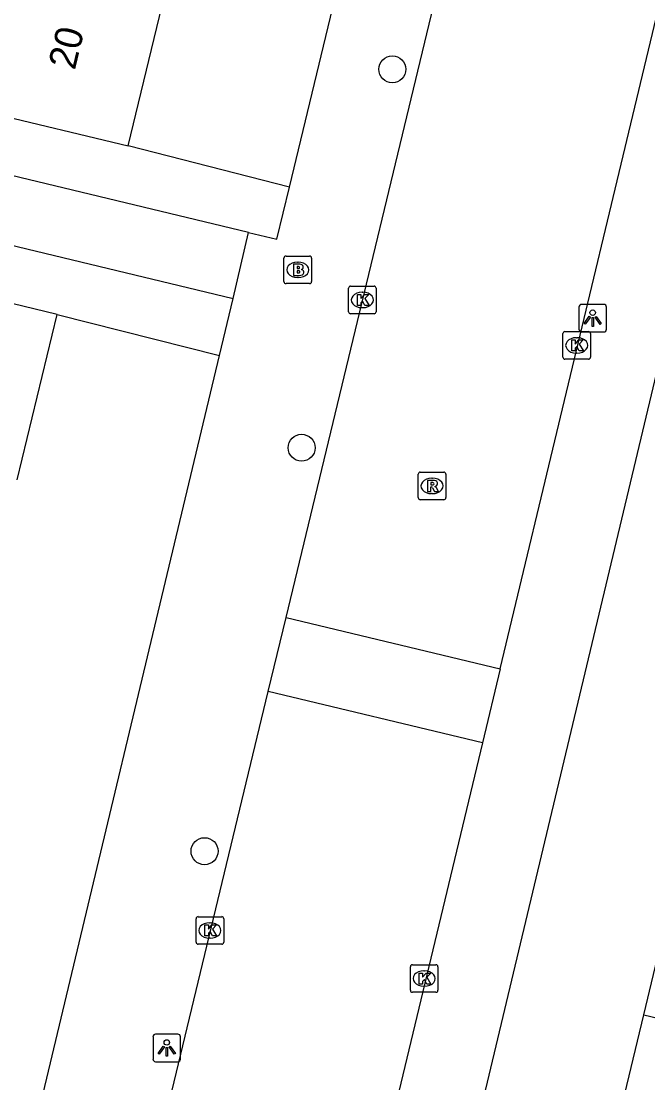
# Model space of a CAD drawing. Extents: x 162812 to 163818, y 381639 to 382470.
# Drawn here: x 163181.02 to 163203.73, y 382204.88 to 382243.37 of the extents above; entities that cross this region are included whole.
import ezdxf

# ---------------------------------------------------------------- set-up
doc = ezdxf.new("R2010")
doc.units = 0
for name, color, linetype in [('IMGEO_Boom', 7, 'Continuous'), ('IMGEO_Brandkraan', 7, 'Continuous'), ('IMGEO_Groenvoorziening', 7, 'Continuous'), ('IMGEO_Kolk', 7, 'Continuous'), ('IMGEO_Lichtpunt', 7, 'Continuous'), ('IMGEO_Pand', 7, 'Continuous'), ('IMGEO_Pand_nummerreeks', 7, 'Continuous'), ('IMGEO_Rijbaan_lokaal_open', 7, 'Continuous'), ('IMGEO_Rioolput', 7, 'Continuous'), ('IMGEO_Voetpad_open', 7, 'Continuous')]:
    doc.layers.add(name, color=color, linetype=linetype)

msp = doc.modelspace()

# ---------------------------------------------------------------- linework, layer by layer
at = {"layer": 'IMGEO_Boom'}
for centre in [(163194.472, 382241.631), (163191.182, 382227.904), (163187.664, 382213.274)]:
    msp.add_circle(centre, 0.489, dxfattribs=at)
at = {"layer": 'IMGEO_Brandkraan'}
for p, q in [((163190.544, 382233.931), (163190.544, 382234.783)), ((163190.619, 382234.857), (163191.471, 382234.857)), ((163191.545, 382234.783), (163191.545, 382233.931)), ((163191.032, 382234.637), (163191.057, 382234.637)), ((163191.055, 382234.077), (163191.03, 382234.077)), ((163191.471, 382233.857), (163190.619, 382233.857))]:
    msp.add_line(p, q, dxfattribs=at)
for points in [[(163190.544, 382233.931), (163190.544, 382234.783)], [(163190.619, 382234.857), (163191.471, 382234.857)], [(163191.545, 382234.783), (163191.545, 382233.931)], [(163190.892, 382234.557), (163190.892, 382234.157), (163191.105, 382234.157)], [(163191.123, 382234.557), (163190.892, 382234.557)], [(163191.071, 382234.476), (163191.017, 382234.476), (163191.017, 382234.4)], [(163191.017, 382234.4), (163191.07, 382234.4)], [(163191.079, 382234.324), (163191.017, 382234.324), (163191.017, 382234.243)], [(163191.017, 382234.243), (163191.079, 382234.243)], [(163191.471, 382233.857), (163190.619, 382233.857)]]:
    msp.add_lwpolyline(points, dxfattribs=at)
for centre, radius, start, end in [((163190.621, 382234.781), 0.0765, 91.552, 178.448), ((163190.621, 382234.781), 0.0765, 91.552, 178.448), ((163191.469, 382234.781), 0.0765, 1.552, 88.448), ((163191.469, 382234.781), 0.0765, 1.552, 88.448), ((163191.072, 382234.438), 0.0379, 267.8285, 90.9355), ((163191.127, 382234.412), 0.145, 59.4692, 91.5367), ((163191.152, 382234.459), 0.0922, 285.5137, 58.1501), ((163191.157, 382234.267), 0.105, 301.3115, 78.989), ((163191.08, 382234.283), 0.0404, 269.8759, 90.5077), ((163191.111, 382234.408), 0.251, 268.6676, 293.5347), ((163190.621, 382233.933), 0.0765, 181.552, 268.448), ((163190.621, 382233.933), 0.0765, 181.552, 268.448), ((163191.469, 382233.933), 0.0765, 271.552, 358.448), ((163191.469, 382233.933), 0.0765, 271.552, 358.448)]:
    msp.add_arc(centre, radius, start, end, dxfattribs=at)
for centre, major_axis, ratio, start_param, end_param in [((163191.031, 382234.357), (-0.387, 0.002), 0.722429, 4.712389, 7.853982), ((163191.056, 382234.357), (-0.39, 0.002), 0.717154, 1.570796, 4.712389)]:
    msp.add_ellipse(centre, major_axis=major_axis, ratio=ratio, start_param=start_param, end_param=end_param, dxfattribs=at)
at = {"layer": 'IMGEO_Groenvoorziening'}
for points in [[(163190.746, 382237.354), (163184.898, 382238.854)], [(163182.321, 382232.741), (163188.207, 382231.249)]]:
    msp.add_lwpolyline(points, dxfattribs=at)
at = {"layer": 'IMGEO_Kolk'}
for p, q in [((163192.885, 382232.839), (163192.885, 382233.691)), ((163192.96, 382233.765), (163193.812, 382233.765)), ((163193.886, 382233.691), (163193.886, 382232.839)), ((163193.373, 382233.545), (163193.398, 382233.545)), ((163193.396, 382232.985), (163193.371, 382232.985)), ((163193.812, 382232.765), (163192.96, 382232.765)), ((163200.656, 382231.191), (163200.656, 382232.043)), ((163200.731, 382232.117), (163201.583, 382232.117)), ((163201.657, 382232.043), (163201.657, 382231.191)), ((163201.144, 382231.897), (163201.169, 382231.897)), ((163201.167, 382231.337), (163201.142, 382231.337)), ((163201.583, 382231.117), (163200.731, 382231.117)), ((163187.433, 382210.899), (163188.285, 382210.899)), ((163187.358, 382209.973), (163187.358, 382210.825)), ((163187.846, 382210.679), (163187.871, 382210.679)), ((163188.359, 382210.825), (163188.359, 382209.973)), ((163187.869, 382210.119), (163187.844, 382210.119)), ((163188.285, 382209.899), (163187.433, 382209.899)), ((163195.126, 382208.23), (163195.126, 382209.082)), ((163195.201, 382209.156), (163196.053, 382209.156)), ((163196.127, 382209.082), (163196.127, 382208.23)), ((163195.614, 382208.936), (163195.639, 382208.936)), ((163195.637, 382208.376), (163195.612, 382208.376)), ((163196.053, 382208.156), (163195.201, 382208.156))]:
    msp.add_line(p, q, dxfattribs=at)
for points in [[(163192.885, 382232.839), (163192.885, 382233.691)], [(163192.96, 382233.765), (163193.812, 382233.765)], [(163193.886, 382233.691), (163193.886, 382232.839)], [(163193.206, 382233.465), (163193.329, 382233.465), (163193.329, 382233.314), (163193.459, 382233.465), (163193.623, 382233.465), (163193.477, 382233.314), (163193.63, 382233.065), (163193.478, 382233.065), (163193.393, 382233.229), (163193.329, 382233.162), (163193.329, 382233.065), (163193.206, 382233.065), (163193.206, 382233.465)], [(163193.812, 382232.765), (163192.96, 382232.765)], [(163200.656, 382231.191), (163200.656, 382232.043)], [(163200.731, 382232.117), (163201.583, 382232.117)], [(163201.657, 382232.043), (163201.657, 382231.191)], [(163200.977, 382231.817), (163201.1, 382231.817), (163201.1, 382231.666), (163201.23, 382231.817), (163201.394, 382231.817), (163201.248, 382231.666), (163201.401, 382231.417), (163201.249, 382231.417), (163201.164, 382231.581), (163201.1, 382231.514), (163201.1, 382231.417), (163200.977, 382231.417), (163200.977, 382231.817)], [(163201.583, 382231.117), (163200.731, 382231.117)], [(163187.433, 382210.899), (163188.285, 382210.899)], [(163187.358, 382209.973), (163187.358, 382210.825)], [(163187.679, 382210.599), (163187.802, 382210.599), (163187.802, 382210.448), (163187.932, 382210.599), (163188.096, 382210.599), (163187.95, 382210.448), (163188.103, 382210.199), (163187.951, 382210.199), (163187.866, 382210.363), (163187.802, 382210.296), (163187.802, 382210.199), (163187.679, 382210.199), (163187.679, 382210.599)], [(163188.359, 382210.825), (163188.359, 382209.973)], [(163188.285, 382209.899), (163187.433, 382209.899)], [(163195.126, 382208.23), (163195.126, 382209.082)], [(163195.201, 382209.156), (163196.053, 382209.156)], [(163196.127, 382209.082), (163196.127, 382208.23)], [(163195.447, 382208.856), (163195.57, 382208.856), (163195.57, 382208.705), (163195.7, 382208.856), (163195.864, 382208.856), (163195.718, 382208.705), (163195.871, 382208.456), (163195.719, 382208.456), (163195.634, 382208.62), (163195.57, 382208.553), (163195.57, 382208.456), (163195.447, 382208.456), (163195.447, 382208.856)], [(163196.053, 382208.156), (163195.201, 382208.156)]]:
    msp.add_lwpolyline(points, dxfattribs=at)
for centre, start, end in [((163192.962, 382233.689), 91.552, 178.448), ((163192.962, 382233.689), 91.552, 178.448), ((163193.81, 382233.689), 1.552, 88.448), ((163193.81, 382233.689), 1.552, 88.448), ((163192.962, 382232.841), 181.552, 268.448), ((163192.962, 382232.841), 181.552, 268.448), ((163193.81, 382232.841), 271.552, 358.448), ((163193.81, 382232.841), 271.552, 358.448), ((163200.733, 382232.041), 91.552, 178.448), ((163200.733, 382232.041), 91.552, 178.448), ((163201.581, 382232.041), 1.552, 88.448), ((163201.581, 382232.041), 1.552, 88.448), ((163200.733, 382231.193), 181.552, 268.448), ((163200.733, 382231.193), 181.552, 268.448), ((163201.581, 382231.193), 271.552, 358.448), ((163201.581, 382231.193), 271.552, 358.448), ((163187.435, 382210.823), 91.552, 178.448), ((163187.435, 382210.823), 91.552, 178.448), ((163188.283, 382210.823), 1.552, 88.448), ((163188.283, 382210.823), 1.552, 88.448), ((163187.435, 382209.975), 181.552, 268.448), ((163187.435, 382209.975), 181.552, 268.448), ((163188.283, 382209.975), 271.552, 358.448), ((163188.283, 382209.975), 271.552, 358.448), ((163195.203, 382209.08), 91.552, 178.448), ((163195.203, 382209.08), 91.552, 178.448), ((163196.051, 382209.08), 1.552, 88.448), ((163196.051, 382209.08), 1.552, 88.448), ((163195.203, 382208.232), 181.552, 268.448), ((163195.203, 382208.232), 181.552, 268.448), ((163196.051, 382208.232), 271.552, 358.448), ((163196.051, 382208.232), 271.552, 358.448)]:
    msp.add_arc(centre, 0.0765, start, end, dxfattribs=at)
for centre, major_axis, ratio, start_param, end_param in [((163193.372, 382233.265), (-0.387, 0.002), 0.722429, 4.712389, 7.853982), ((163193.397, 382233.265), (-0.39, 0.002), 0.717154, 1.570796, 4.712389), ((163201.143, 382231.617), (-0.387, 0.002), 0.722429, 4.712389, 7.853982), ((163201.168, 382231.617), (-0.39, 0.002), 0.717154, 1.570796, 4.712389), ((163187.845, 382210.399), (-0.387, 0.002), 0.722429, 4.712389, 7.853982), ((163187.87, 382210.399), (-0.39, 0.002), 0.717154, 1.570796, 4.712389), ((163195.613, 382208.656), (-0.387, 0.002), 0.722429, 4.712389, 7.853982), ((163195.638, 382208.656), (-0.39, 0.002), 0.717154, 1.570796, 4.712389)]:
    msp.add_ellipse(centre, major_axis=major_axis, ratio=ratio, start_param=start_param, end_param=end_param, dxfattribs=at)
at = {"layer": 'IMGEO_Lichtpunt'}
for p, q in [((163201.238, 382233.007), (163201.238, 382232.2)), ((163201.238, 382233.007), (163201.238, 382232.2)), ((163202.14, 382233.102), (163201.332, 382233.102)), ((163202.14, 382233.102), (163201.332, 382233.102)), ((163202.234, 382232.2), (163202.234, 382233.007)), ((163202.234, 382232.2), (163202.234, 382233.007)), ((163201.332, 382232.106), (163202.14, 382232.106)), ((163201.332, 382232.106), (163202.14, 382232.106)), ((163186.698, 382206.636), (163185.89, 382206.636)), ((163186.698, 382206.636), (163185.89, 382206.636)), ((163185.796, 382206.541), (163185.796, 382205.734)), ((163185.796, 382206.541), (163185.796, 382205.734)), ((163186.792, 382205.734), (163186.792, 382206.541)), ((163186.792, 382205.734), (163186.792, 382206.541)), ((163185.89, 382205.64), (163186.698, 382205.64)), ((163185.89, 382205.64), (163186.698, 382205.64))]:
    msp.add_line(p, q, dxfattribs=at)
for points in [[(163201.612, 382232.671), (163201.651, 382232.643), (163201.463, 382232.381), (163201.425, 382232.408), (163201.612, 382232.671)], [(163201.714, 382232.623), (163201.761, 382232.623), (163201.761, 382232.301), (163201.714, 382232.301), (163201.714, 382232.623)], [(163201.824, 382232.643), (163201.862, 382232.67), (163202.049, 382232.408), (163202.01, 382232.38), (163201.824, 382232.643)], [(163186.17, 382206.205), (163186.209, 382206.177), (163186.021, 382205.915), (163185.983, 382205.942), (163186.17, 382206.205)], [(163186.272, 382206.157), (163186.319, 382206.157), (163186.319, 382205.835), (163186.272, 382205.835), (163186.272, 382206.157)], [(163186.382, 382206.177), (163186.42, 382206.204), (163186.607, 382205.942), (163186.568, 382205.914), (163186.382, 382206.177)]]:
    msp.add_lwpolyline(points, dxfattribs=at)
for centre in [(163201.737, 382232.805), (163186.295, 382206.339)]:
    msp.add_circle(centre, 0.0994, dxfattribs=at)
for centre, start, end in [((163201.332, 382233.007), 90, 180), ((163201.332, 382233.007), 90, 180), ((163202.14, 382233.007), 0, 90), ((163202.14, 382233.007), 0, 90), ((163201.332, 382232.2), 180, 270), ((163201.332, 382232.2), 180, 270), ((163202.14, 382232.2), 270, 0), ((163202.14, 382232.2), 270, 360), ((163185.89, 382206.541), 90, 180), ((163185.89, 382206.541), 90, 180), ((163186.698, 382206.541), 0, 90), ((163186.698, 382206.541), 0, 90), ((163185.89, 382205.734), 180, 270), ((163185.89, 382205.734), 180, 270), ((163186.698, 382205.734), 270, 0), ((163186.698, 382205.734), 270, 360)]:
    msp.add_arc(centre, 0.0946, start, end, dxfattribs=at)
at = {"layer": 'IMGEO_Pand'}
for points in [[(163184.898, 382238.854), (163186.304, 382244.706)], [(163174.805, 382241.277), (163184.898, 382238.854)], [(163182.321, 382232.741), (163174.984, 382234.51)], [(163180.875, 382226.747), (163182.321, 382232.741)], [(163203.591, 382207.345), (163205.056, 382213.443)], [(163202.211, 382201.604), (163203.591, 382207.345)], [(163203.591, 382207.345), (163210.857, 382205.598)]]:
    msp.add_lwpolyline(points, dxfattribs=at)
at = {"layer": 'IMGEO_Rijbaan_lokaal_open'}
for points in [[(163190.618, 382221.745), (163197.427, 382250), (163205.323, 382282.906)], [(163198.38, 382219.883), (163205.6, 382250), (163206.824, 382254.998)], [(163189.971, 382219.062), (163190.618, 382221.745)], [(163190.618, 382221.745), (163198.38, 382219.883)], [(163198.38, 382219.883), (163197.737, 382217.199)], [(163174.825, 382156.215), (163189.971, 382219.062)], [(163197.737, 382217.199), (163189.971, 382219.062)], [(163197.737, 382217.199), (163182.664, 382154.325)]]:
    msp.add_lwpolyline(points, dxfattribs=at)
at = {"layer": 'IMGEO_Rioolput'}
for p, q in [((163195.411, 382226.095), (163195.411, 382226.947)), ((163195.486, 382227.021), (163196.338, 382227.021)), ((163195.899, 382226.801), (163195.924, 382226.801)), ((163196.412, 382226.947), (163196.412, 382226.095)), ((163196.338, 382226.021), (163195.486, 382226.021)), ((163195.922, 382226.241), (163195.897, 382226.241))]:
    msp.add_line(p, q, dxfattribs=at)
for points in [[(163195.411, 382226.095), (163195.411, 382226.947)], [(163195.486, 382227.021), (163196.338, 382227.021)], [(163196, 382226.719), (163195.748, 382226.721), (163195.748, 382226.321)], [(163196.412, 382226.947), (163196.412, 382226.095)], [(163195.748, 382226.321), (163195.872, 382226.321), (163195.872, 382226.483), (163195.883, 382226.483)], [(163195.926, 382226.64), (163195.872, 382226.64), (163195.872, 382226.559)], [(163195.872, 382226.559), (163195.924, 382226.559)], [(163195.93, 382226.454), (163196.001, 382226.321), (163196.141, 382226.321), (163196.076, 382226.447)], [(163196.338, 382226.021), (163195.486, 382226.021)]]:
    msp.add_lwpolyline(points, dxfattribs=at)
for centre, radius, start, end in [((163195.488, 382226.945), 0.0765, 91.552, 178.448), ((163195.488, 382226.945), 0.0765, 91.552, 178.448), ((163195.999, 382226.609), 0.109, 350.3612, 89.416), ((163196.336, 382226.945), 0.0765, 1.552, 88.448), ((163196.336, 382226.945), 0.0765, 1.552, 88.448), ((163195.882, 382226.43), 0.0533, 26.0293, 88.6989), ((163195.908, 382226.748), 0.19, 274.7715, 282.9687), ((163195.932, 382226.544), 0.0964, 77.0061, 93.1865), ((163195.946, 382226.601), 0.0378, 276.6634, 79.6772), ((163195.997, 382226.609), 0.112, 277.5842, 350.9817), ((163195.981, 382226.394), 0.108, 29.5134, 73.7905), ((163195.488, 382226.097), 0.0765, 181.552, 268.448), ((163195.488, 382226.097), 0.0765, 181.552, 268.448), ((163196.336, 382226.097), 0.0765, 271.552, 358.448), ((163196.336, 382226.097), 0.0765, 271.552, 358.448)]:
    msp.add_arc(centre, radius, start, end, dxfattribs=at)
for centre, major_axis, ratio, start_param, end_param in [((163195.898, 382226.521), (-0.387, 0.002), 0.722429, 4.712389, 7.853982), ((163195.923, 382226.521), (-0.39, 0.002), 0.717154, 1.570796, 4.712389)]:
    msp.add_ellipse(centre, major_axis=major_axis, ratio=ratio, start_param=start_param, end_param=end_param, dxfattribs=at)
at = {"layer": 'IMGEO_Voetpad_open'}
for points in [[(163190.746, 382237.354), (163193.788, 382250), (163204.875, 382296.09), (163198.99, 382297.502)], [(163210.426, 382257.404), (163208.662, 382250), (163195.885, 382196.387), (163195.134, 382193.161)], [(163189.262, 382235.713), (163168.844, 382240.625)], [(163168.215, 382238.248), (163169.509, 382237.937), (163188.703, 382233.318)], [(163189.262, 382235.713), (163190.286, 382235.467), (163190.746, 382237.354)], [(163188.703, 382233.318), (163189.262, 382235.713)], [(163188.207, 382231.249), (163188.703, 382233.318)], [(163181.162, 382201.749), (163188.207, 382231.249)]]:
    msp.add_lwpolyline(points, dxfattribs=at)

# ---------------------------------------------------------------- texts
at = {"layer": 'IMGEO_Pand_nummerreeks'}
msp.add_text('20', height=1, rotation=76.4899, dxfattribs=at).set_placement((163182.96, 382241.575))

doc.saveas('drawing.dxf')
